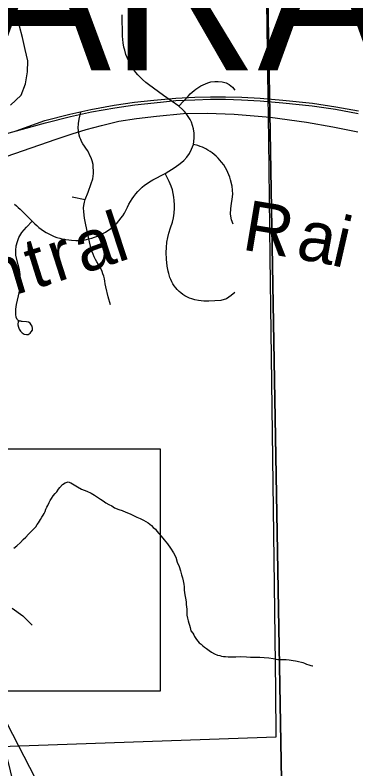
# Model space of a CAD drawing. Extents: x -6.1 to 38, y -7.7 to 22.
# Drawn here: x 6.713 to 7.096, y 18.38 to 19.227 of the extents above; entities that cross this region are included whole.
import ezdxf

# ---------------------------------------------------------------- set-up
doc = ezdxf.new("R2010")
doc.units = 0
for name, color, linetype in [('GM_X_City_Street', 7, 'Continuous'), ('GM_X_Corporation', 7, 'Continuous'), ('GM_X_Major_River', 7, 'Continuous'), ('GM_X_Minor_River', 7, 'Continuous'), ('GM_X_Rail_Line', 7, 'Continuous'), ('GM_X_Rail_Line_Text', 7, 'Continuous'), ('GM_X_Township_Text', 7, 'Continuous'), ('SC_Scratch1', 7, 'Continuous'), ('SH_Text', 7, 'Continuous')]:
    doc.layers.add(name, color=color, linetype=linetype)

msp = doc.modelspace()

# ---------------------------------------------------------------- linework, layer by layer
at = {"layer": 'GM_X_City_Street'}
msp.add_line((6.77707, 19.02322), (6.79184, 19.01993), dxfattribs=at)
for points in [[(6.7123, 19.01467), (6.71448, 19.01294), (6.71661, 19.01113), (6.71865, 19.00925), (6.73219, 18.99585), (6.7354, 18.99269), (6.73734, 18.99087), (6.7399, 18.98867), (6.74231, 18.98679), (6.74506, 18.98485), (6.7479, 18.98306), (6.75088, 18.98141), (6.75391, 18.97992), (6.757, 18.9786), (6.76017, 18.97745), (6.76339, 18.97645), (6.76666, 18.97563), (6.76998, 18.97498), (6.77334, 18.97451), (6.77666, 18.97421), (6.78151, 18.9739), (6.78646, 18.97401), (6.79174, 18.97476), (6.79597, 18.97564), (6.79924, 18.9765), (6.80241, 18.97754), (6.80559, 18.97875), (6.80867, 18.98011), (6.81165, 18.98163), (6.81459, 18.98333), (6.81744, 18.98516), (6.82014, 18.98714), (6.82279, 18.98926), (6.8253, 18.99151), (6.82772, 18.99392), (6.82995, 18.99643), (6.83208, 18.99906), (6.83408, 19.0018), (6.83588, 19.00463), (6.83758, 19.00755), (6.83958, 19.01158), (6.84109, 19.0147), (6.8428, 19.01773), (6.84465, 19.02069), (6.84664, 19.02353), (6.84877, 19.02626), (6.85105, 19.02889), (6.85342, 19.03139), (6.85598, 19.03375), (6.85863, 19.036), (6.86143, 19.03809), (6.86428, 19.04003), (6.86792, 19.04219), (6.88186, 19.04939), (6.89295, 19.05648), (6.89878, 19.06035), (6.90273, 19.06405), (6.90618, 19.06775), (6.90901, 19.07194), (6.91136, 19.07663), (6.91358, 19.08193), (6.91432, 19.08884), (6.9142, 19.0945), (6.91358, 19.09931), (6.91259, 19.10326), (6.91124, 19.10684), (6.90972, 19.10989), (6.9084, 19.11233), (6.90688, 19.11467), (6.90522, 19.11692), (6.90343, 19.11902), (6.90148, 19.12101), (6.89697, 19.1248), (6.8799, 19.1371), (6.86283, 19.14941), (6.8599, 19.15163), (6.8562, 19.15483), (6.85355, 19.15741), (6.85109, 19.16011), (6.84877, 19.16293), (6.84655, 19.16588), (6.84451, 19.16894), (6.84205, 19.17316), (6.84044, 19.17645), (6.83897, 19.17981), (6.83764, 19.18325), (6.83623, 19.18793), (6.83533, 19.19149), (6.83448, 19.19632), (6.83405, 19.19996), (6.83382, 19.20362), (6.83343, 19.22779)], [(6.89697, 19.1248), (6.90793, 19.13675), (6.90993, 19.13878), (6.91197, 19.14071), (6.91415, 19.14254), (6.91637, 19.14424), (6.91955, 19.14633), (6.92196, 19.14774), (6.92447, 19.14903), (6.92708, 19.15019), (6.92974, 19.15121), (6.93319, 19.15221), (6.93738, 19.15271), (6.94132, 19.15283), (6.94576, 19.15234), (6.95041, 19.15111), (6.9536, 19.1494), (6.95747, 19.14632), (6.96009, 19.1429)], [(6.79597, 18.97564), (6.79225, 18.99337), (6.791, 18.99913), (6.79022, 19.00613), (6.79003, 19.01084), (6.79032, 19.01348), (6.79113, 19.01692), (6.79184, 19.01993), (6.79507, 19.0284), (6.79865, 19.03789), (6.80037, 19.04344), (6.80124, 19.04936), (6.80075, 19.05922), (6.79976, 19.06342), (6.79853, 19.06687), (6.79717, 19.06965), (6.79584, 19.07245), (6.79433, 19.07515), (6.79262, 19.07773), (6.79092, 19.08002), (6.78917, 19.08277), (6.78789, 19.08507), (6.78685, 19.08745), (6.78591, 19.08989), (6.78519, 19.0924), (6.78463, 19.09495), (6.78425, 19.09754), (6.78406, 19.10013), (6.78421, 19.10536), (6.78517, 19.11033), (6.78682, 19.11878)], [(6.95818, 18.99218), (6.95631, 18.99714), (6.95506, 19.0034), (6.9554, 19.00978), (6.95636, 19.01559), (6.95698, 19.02028), (6.9576, 19.02595), (6.95711, 19.03495), (6.95527, 19.04228), (6.95442, 19.04509), (6.95342, 19.04783), (6.95229, 19.05054), (6.95101, 19.05317), (6.94959, 19.05574), (6.94751, 19.05903), (6.94518, 19.06217), (6.94329, 19.06442), (6.94131, 19.06657), (6.93922, 19.06861), (6.93699, 19.07053), (6.93472, 19.07234), (6.9323, 19.07402), (6.92984, 19.07558), (6.92728, 19.077), (6.92378, 19.0787), (6.92103, 19.0798), (6.91828, 19.08076), (6.91358, 19.08193)], [(6.95985, 18.91562), (6.95599, 18.91206), (6.95063, 18.90853), (6.94437, 18.90648), (6.93081, 18.90579), (6.92506, 18.90591), (6.91914, 18.90647), (6.91502, 18.90729), (6.91175, 18.9082), (6.90919, 18.90914), (6.90611, 18.91054), (6.90374, 18.91187), (6.90147, 18.91333), (6.89934, 18.91497), (6.89731, 18.91676), (6.89536, 18.91868), (6.89361, 18.92073), (6.89195, 18.92289), (6.89048, 18.92518), (6.88921, 18.92754), (6.88807, 18.93), (6.88708, 18.93253), (6.88576, 18.93671), (6.885, 18.93958), (6.88416, 18.94499), (6.88334, 18.95288), (6.88297, 18.96044), (6.88313, 18.9662), (6.88354, 18.97195), (6.88455, 18.97727), (6.88582, 18.98229), (6.88789, 18.98831), (6.88983, 18.99441), (6.89094, 18.9996), (6.89168, 19.00449), (6.89214, 19.01014), (6.89223, 19.01393), (6.89204, 19.01883), (6.89158, 19.02271), (6.89084, 19.02687), (6.88983, 19.03085), (6.88835, 19.03511), (6.88632, 19.0401), (6.88186, 19.04939)], [(6.71641, 18.88339), (6.71626, 18.87909), (6.71685, 18.87659), (6.71778, 18.8742), (6.71917, 18.87184), (6.72104, 18.87007), (6.72343, 18.86879), (6.72588, 18.86815), (6.72792, 18.86843), (6.72989, 18.86966), (6.73129, 18.87123), (6.73258, 18.87321), (6.73275, 18.87502), (6.73217, 18.87746), (6.73129, 18.87903), (6.72995, 18.88101), (6.72815, 18.882), (6.72573, 18.88256), (6.72116, 18.88289), (6.72025, 18.88302), (6.7194, 18.88309), (6.71874, 18.88319), (6.71808, 18.88333), (6.71751, 18.88352), (6.71692, 18.88382), (6.71633, 18.88427), (6.71589, 18.88477), (6.71551, 18.88526), (6.71444, 18.88789), (6.71386, 18.89092), (6.71374, 18.8936), (6.71386, 18.89675), (6.71466, 18.90199), (6.717, 18.9119), (6.71829, 18.91842), (6.71899, 18.92239), (6.71922, 18.92705), (6.71876, 18.9359), (6.71794, 18.94091), (6.71666, 18.94674), (6.71409, 18.95742), (6.71398, 18.96286), (6.71447, 18.96801), (6.71562, 18.97287), (6.71735, 18.97725), (6.72074, 18.98293), (6.7259, 18.98896), (6.73219, 18.99585)], [(6.82033, 18.90169), (6.81753, 18.91073), (6.81507, 18.92199), (6.81448, 18.92528), (6.81406, 18.92811), (6.81345, 18.93094), (6.81274, 18.93371), (6.81184, 18.93644), (6.8108, 18.93913), (6.80966, 18.94175), (6.80834, 18.94432), (6.80692, 18.94681), (6.80498, 18.95004), (6.80341, 18.95276), (6.802, 18.95555), (6.80072, 18.95841), (6.79958, 18.96133), (6.79863, 18.96432), (6.79597, 18.97564)]]:
    msp.add_lwpolyline(points, dxfattribs=at)
at = {"layer": 'GM_X_Corporation'}
msp.add_lwpolyline([(8.9, 14.68725), (8.9, 19.53649), (8.77571, 19.53237), (8.77312, 19.53228), (6.99327, 19.47331), (6.99349, 19.46054), (7.03821, 16.8882), (7.05054, 16.17866), (7.07262, 15.21743), (7.07601, 15.03919), (7.07603, 15.03845), (7.07902, 14.88093), (7.08348, 14.64684), (7.55487, 14.65733), (8.5875, 14.68029)], close=True, dxfattribs=at)
for points in [[(7.05054, 16.17866), (7.03821, 16.8882), (6.99349, 19.46054)], [(6.69665, 18.40504), (7.00648, 18.41584), (7.00594, 18.46801), (7.00472, 18.58687), (7.00089, 18.87116), (6.99979, 18.95504), (6.99806, 19.08695), (6.99679, 19.18596), (6.99642, 19.21465), (6.99537, 19.2963)]]:
    msp.add_lwpolyline(points, dxfattribs=at)
at = {"layer": 'GM_X_Major_River'}
msp.add_lwpolyline([(6.70791, 19.12621), (6.71995, 19.13728), (6.72478, 19.15021), (6.72696, 19.16349), (6.72726, 19.17601), (6.72453, 19.18851), (6.72141, 19.20214), (6.71793, 19.21501), (6.71784, 19.22828)], dxfattribs=at)
at = {"layer": 'GM_X_Minor_River'}
for points in [[(6.71157, 18.62812), (6.71495, 18.63047), (6.71906, 18.63434), (6.72203, 18.63782), (6.72502, 18.64053), (6.728, 18.64363), (6.73099, 18.64672), (6.7336, 18.64944), (6.73621, 18.65214), (6.73807, 18.65446), (6.73955, 18.65639), (6.74066, 18.65831), (6.74176, 18.66023), (6.74323, 18.66292), (6.74471, 18.66522), (6.74581, 18.66715), (6.74692, 18.66907), (6.74763, 18.67174), (6.74873, 18.67404), (6.74983, 18.67596), (6.75129, 18.67941), (6.75239, 18.68171), (6.75387, 18.68402), (6.75572, 18.68672), (6.75795, 18.68942), (6.75981, 18.69135), (6.76204, 18.69444), (6.76352, 18.69636), (6.7665, 18.69946), (6.7695, 18.70142), (6.7729, 18.70262), (6.77558, 18.70152), (6.7775, 18.70042), (6.77942, 18.69931), (6.78325, 18.6971), (6.78786, 18.69452), (6.7936, 18.69196), (6.79858, 18.68977), (6.80242, 18.68755), (6.80587, 18.68533), (6.80895, 18.68311)], [(6.80895, 18.68311), (6.81202, 18.68126), (6.8151, 18.67904), (6.81855, 18.6772), (6.82162, 18.67573), (6.8247, 18.67351), (6.82967, 18.67169), (6.83349, 18.67024), (6.8377, 18.66841), (6.84229, 18.6666), (6.84612, 18.66476), (6.84995, 18.66293), (6.85378, 18.66148), (6.85723, 18.65964), (6.85991, 18.65817), (6.8626, 18.65669), (6.86646, 18.65334), (6.8684, 18.65109), (6.87071, 18.64923), (6.87227, 18.64698), (6.87459, 18.64436), (6.8773, 18.64137), (6.8808, 18.63725), (6.88429, 18.63275), (6.8878, 18.62787), (6.89093, 18.6226), (6.89367, 18.61808), (6.89529, 18.61241), (6.89766, 18.60751), (6.89889, 18.60258), (6.90011, 18.59804), (6.90131, 18.59464), (6.90213, 18.59124), (6.90258, 18.58744), (6.90301, 18.58441), (6.90307, 18.58137), (6.90351, 18.57795), (6.90521, 18.56771), (6.90527, 18.56467), (6.90569, 18.56202), (6.90612, 18.55937), (6.90618, 18.55594), (6.90624, 18.55252), (6.90668, 18.54949), (6.90749, 18.54646), (6.9083, 18.54381), (6.9091, 18.54155), (6.90991, 18.5389), (6.91073, 18.53511), (6.91268, 18.53248), (6.91385, 18.5306), (6.91465, 18.52872), (6.91699, 18.52533), (6.91854, 18.52346), (6.92009, 18.52159), (6.92202, 18.5201), (6.92395, 18.51823), (6.92587, 18.51675), (6.92818, 18.51527), (6.93126, 18.51304), (6.93395, 18.51119), (6.93702, 18.50934), (6.94047, 18.50788), (6.94314, 18.50717), (6.94505, 18.50645), (6.94733, 18.50611), (6.94961, 18.50615), (6.95266, 18.50582), (6.95645, 18.50589), (6.96101, 18.50597), (6.9667, 18.50607), (6.97317, 18.50581), (6.97773, 18.50551), (6.98266, 18.5056), (6.98799, 18.50531), (6.99293, 18.50502), (6.99825, 18.50474), (7.0032, 18.50407), (7.00854, 18.50302), (7.01348, 18.50273), (7.01765, 18.5028), (7.02108, 18.50249), (7.02565, 18.50181), (7.02831, 18.50147), (7.03022, 18.50113), (7.03633, 18.49934), (7.03824, 18.49861), (7.04054, 18.49751), (7.04321, 18.4968), (7.0455, 18.49608), (7.04741, 18.49573), (7.04779, 18.49574)], [(6.70973, 18.5607), (6.72186, 18.55202), (6.73211, 18.54143)]]:
    msp.add_lwpolyline(points, dxfattribs=at)
at = {"layer": 'GM_X_Rail_Line'}
for points in [[(6.66667, 19.08423), (6.7474, 19.10615), (6.77534, 19.11318), (6.79894, 19.11854), (6.82504, 19.12322), (6.84763, 19.12657), (6.86922, 19.12874), (6.89382, 19.13125), (6.91524, 19.13226), (6.93264, 19.13276), (6.94937, 19.13276), (6.96761, 19.13226), (6.98836, 19.13109), (7.0138, 19.12891), (7.04693, 19.1254), (7.0732, 19.12155), (7.09847, 19.11686)], [(6.71422, 19.09714), (6.74667, 19.1089), (6.77468, 19.11594), (6.79837, 19.12132), (6.82458, 19.12602), (6.84728, 19.12939), (6.86893, 19.13157), (6.89361, 19.13409), (6.91513, 19.13509), (6.9326, 19.1356), (6.94941, 19.1356), (6.96773, 19.13509), (6.98857, 19.13392), (7.01407, 19.13174), (7.04729, 19.12821), (7.07367, 19.12435), (7.099, 19.11965)], [(6.68442, 19.06216), (6.75906, 19.08788), (6.77731, 19.0939), (6.79313, 19.09875), (6.81021, 19.10341), (6.82962, 19.10807), (6.84942, 19.11127), (6.87185, 19.11389), (6.90223, 19.11661), (6.92882, 19.117), (6.9593, 19.11584), (6.99977, 19.11254), (7.04064, 19.107), (7.07034, 19.10176), (7.09832, 19.09625)]]:
    msp.add_lwpolyline(points, dxfattribs=at)
at = {"layer": 'SC_Scratch1'}
msp.add_lwpolyline([(6.46264, 18.73967), (6.8763, 18.73967), (6.8763, 18.46735), (6.46264, 18.46735)], close=True, dxfattribs=at)
at = {"layer": 'SH_Text'}
msp.add_lwpolyline([(7.00018, 17.85635), (6.68519, 18.46735), (7.00018, 17.19187)], close=True, dxfattribs=at)

# ---------------------------------------------------------------- texts
at = {"layer": 'GM_X_Rail_Line_Text'}
for s, rotation, p in [('R', 350.6008, (6.96692, 18.96389)), ('l', 18.12251, (6.8283, 18.94912)), ('i', 347.13855, (7.06674, 18.94667)), ('a', 349.59462, (7.02742, 18.95388)), ('a', 18.04425, (6.78936, 18.93643)), ('t', 17.40189, (6.73468, 18.91907)), ('r', 17.81377, (6.75977, 18.92693)), ('n', 16.65341, (6.68892, 18.90537))]:
    msp.add_text(s, height=0.05663, rotation=rotation, dxfattribs=at).set_placement(p)
at = {"layer": 'GM_X_Township_Text'}
msp.add_text('TUSCARAWAS', height=0.170455, rotation=0.00001, dxfattribs=at).set_placement((6.04843, 19.16529))

doc.saveas('drawing.dxf')
